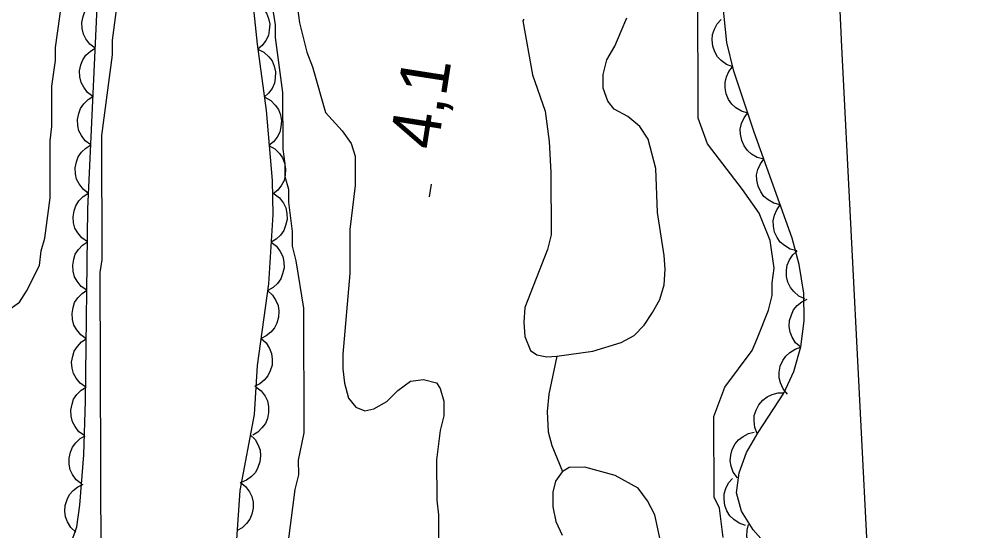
# Model space of a CAD drawing. Extents: x 282461 to 284471, y 5554090 to 5557646.
# Drawn here: x 283886.5 to 283946.2, y 5556819.3 to 5556850.9 of the extents above; entities that cross this region are included whole.
import ezdxf

# ---------------------------------------------------------------- set-up
doc = ezdxf.new("R2010")
doc.units = 0
for name, color, linetype in [('Niveau 1', 7, 'Continuous'), ('Niveau 3', 7, 'Continuous'), ('Niveau 4', 7, 'Continuous'), ('Niveau 44', 7, 'Continuous'), ('Niveau 7', 7, 'Continuous')]:
    doc.layers.add(name, color=color, linetype=linetype)

msp = doc.modelspace()

# ---------------------------------------------------------------- linework, layer by layer
at = {"layer": 'Niveau 1'}
for points in [[(283932.69, 5556640.9), (283932.05, 5556652.04), (283934.95, 5556657.62), (283935.88, 5556667.29), (283929.59, 5556672.75), (283928.12, 5556684.36), (283929.73, 5556699.32), (283934.36, 5556715.56), (283935.86, 5556726.6), (283938.01, 5556747.58), (283939.46, 5556787.35), (283938.89, 5556816.5), (283937.21, 5556849.23), (283935.84, 5556879.14), (283936.76, 5556893.64), (283938.33, 5556903.42), (283940.51, 5556908.5), (283946.15, 5556933.18), (283945.8, 5556945.27)], [(283903.32, 5556837.82), (283903.09, 5556839.63), (283903.09, 5556840.42), (283902.86, 5556841.21), (283902.86, 5556842), (283902.74, 5556842.9), (283902.73, 5556846.41), (283902.27, 5556849.8), (283902.27, 5556850.59), (283902.15, 5556851.38), (283901.92, 5556852.17), (283901.81, 5556853.07), (283901.35, 5556854.77), (283901, 5556857.36), (283901, 5556858.27), (283900.88, 5556859.17), (283900.65, 5556862.79)], [(283893.19, 5556857.11), (283892.19, 5556849.64), (283892.2, 5556848.74), (283891.53, 5556843.76), (283891.55, 5556836.08), (283891.44, 5556835.29), (283891.49, 5556817.32)], [(283902.82, 5556816.8), (283903.48, 5556821.89), (283903.71, 5556822.79), (283903.7, 5556823.69), (283904.04, 5556825.39), (283904.02, 5556833.08), (283903.55, 5556836.01), (283903.33, 5556836.92), (283903.32, 5556837.82)]]:
    msp.add_lwpolyline(points, dxfattribs=at)
at = {"layer": 'Niveau 3'}
msp.add_line((283911.78, 5556839.96), (283911.9, 5556840.75), dxfattribs=at)
at = {"layer": 'Niveau 4'}
for points in [[(283917.6, 5556850.95), (283917.54, 5556850.84), (283918.12, 5556847.51), (283918.92, 5556845.25), (283919.15, 5556843.38), (283919.27, 5556841.46), (283919.28, 5556837.61)], [(283919.28, 5556837.61), (283919.06, 5556836.71), (283917.65, 5556833.14), (283917.6, 5556832.23), (283917.66, 5556831.33), (283918, 5556830.48), (283918.4, 5556830.2), (283919.02, 5556830.09), (283919.63, 5556830.13), (283921.85, 5556830.44), (283923.61, 5556830.96), (283924.4, 5556831.41), (283925.02, 5556832.04), (283925.53, 5556832.83), (283925.98, 5556833.62), (283926.26, 5556834.53), (283926.31, 5556835.49), (283926.25, 5556836.34), (283925.85, 5556839), (283925.73, 5556841.71), (283925.27, 5556843.52), (283924.76, 5556844.31), (283924.02, 5556844.93), (283923.17, 5556845.38), (283922.77, 5556845.88), (283922.48, 5556846.67), (283922.48, 5556847.52), (283922.71, 5556848.43), (283923.21, 5556849.28), (283923.61, 5556850.19), (283923.94, 5556851.03)], [(283919.63, 5556830.13), (283919.14, 5556827.77), (283919.03, 5556826.7), (283919.09, 5556825.45), (283919.32, 5556824.61), (283919.98, 5556822.99)], [(283926.08, 5556818.41), (283925.68, 5556820.33), (283925.22, 5556821.18), (283924.65, 5556821.97), (283923.23, 5556822.75), (283921.36, 5556823.26), (283920.4, 5556823.25), (283919.95, 5556822.97), (283919.55, 5556822.4), (283919.38, 5556821.72), (283919.39, 5556820.82), (283919.56, 5556819.91), (283919.96, 5556819.07)]]:
    msp.add_lwpolyline(points, dxfattribs=at)
at = {"layer": 'Niveau 44'}
for points in [[(283889.24, 5556817.35), (283890.01, 5556819.59), (283890.21, 5556820.92), (283890.45, 5556824.03), (283890.56, 5556827.36), (283890.69, 5556839.22), (283891.52, 5556857.04)], [(283900.65, 5556854.12), (283901.15, 5556849.39), (283901.69, 5556845.3), (283902.06, 5556840.97), (283902.11, 5556838.87), (283901.84, 5556834.6), (283901.15, 5556829.54), (283900.95, 5556826.53), (283900.07, 5556821.83), (283899.87, 5556818.79)], [(283935.76, 5556814.84), (283931.75, 5556819.4), (283931.03, 5556820.55), (283930.71, 5556821.68), (283930.88, 5556822.92), (283931.34, 5556824.18), (283932.05, 5556825.41), (283933.63, 5556827.83), (283934.25, 5556829.17), (283934.68, 5556830.7), (283934.89, 5556832.3), (283934.88, 5556834.01), (283934.59, 5556835.78), (283934.15, 5556837.41), (283931.81, 5556843.96), (283930.56, 5556847.73), (283930.12, 5556849.5), (283929.77, 5556852.93)], [(283891.15, 5556849.15), (283890.82, 5556849.4), (283890.58, 5556849.73), (283890.42, 5556850.02), (283890.35, 5556850.36), (283890.33, 5556850.73), (283890.41, 5556851.1), (283890.51, 5556851.41), (283890.72, 5556851.7), (283890.99, 5556851.96), (283891.29, 5556852.14)], [(283900.87, 5556852.06), (283901.24, 5556851.87), (283901.52, 5556851.58), (283901.72, 5556851.32), (283901.85, 5556850.99), (283901.92, 5556850.63), (283901.89, 5556850.25), (283901.84, 5556849.93), (283901.68, 5556849.62), (283901.46, 5556849.32), (283901.18, 5556849.09)], [(283930.49, 5556848), (283930.1, 5556848.14), (283929.78, 5556848.39), (283929.54, 5556848.62), (283929.37, 5556848.93), (283929.25, 5556849.28), (283929.22, 5556849.66), (283929.23, 5556849.99), (283929.35, 5556850.32), (283929.53, 5556850.65), (283929.77, 5556850.91)], [(283891.01, 5556846.16), (283890.68, 5556846.41), (283890.44, 5556846.74), (283890.28, 5556847.03), (283890.21, 5556847.37), (283890.19, 5556847.74), (283890.27, 5556848.11), (283890.38, 5556848.42), (283890.58, 5556848.71), (283890.85, 5556848.97), (283891.15, 5556849.15)], [(283901.19, 5556849.09), (283901.56, 5556848.9), (283901.86, 5556848.62), (283902.06, 5556848.37), (283902.2, 5556848.04), (283902.28, 5556847.68), (283902.26, 5556847.3), (283902.22, 5556846.98), (283902.06, 5556846.66), (283901.85, 5556846.36), (283901.58, 5556846.12)], [(283931.42, 5556845.14), (283931.02, 5556845.25), (283930.67, 5556845.47), (283930.42, 5556845.68), (283930.23, 5556845.98), (283930.08, 5556846.32), (283930.02, 5556846.7), (283930.01, 5556847.03), (283930.1, 5556847.37), (283930.25, 5556847.7), (283930.47, 5556847.99)], [(283890.87, 5556843.17), (283890.54, 5556843.42), (283890.3, 5556843.75), (283890.14, 5556844.04), (283890.07, 5556844.38), (283890.05, 5556844.75), (283890.13, 5556845.12), (283890.24, 5556845.43), (283890.44, 5556845.72), (283890.71, 5556845.98), (283891.01, 5556846.16)], [(283901.62, 5556846.12), (283901.98, 5556845.92), (283902.26, 5556845.63), (283902.46, 5556845.36), (283902.58, 5556845.03), (283902.64, 5556844.67), (283902.61, 5556844.29), (283902.55, 5556843.97), (283902.38, 5556843.66), (283902.15, 5556843.37), (283901.87, 5556843.14)], [(283932.4, 5556842.3), (283932, 5556842.4), (283931.65, 5556842.61), (283931.39, 5556842.82), (283931.19, 5556843.11), (283931.04, 5556843.45), (283930.97, 5556843.83), (283930.95, 5556844.15), (283931.03, 5556844.5), (283931.18, 5556844.84), (283931.39, 5556845.13)], [(283890.73, 5556840.18), (283890.4, 5556840.43), (283890.16, 5556840.76), (283890, 5556841.05), (283889.93, 5556841.39), (283889.91, 5556841.76), (283889.99, 5556842.13), (283890.1, 5556842.44), (283890.3, 5556842.73), (283890.57, 5556842.98), (283890.87, 5556843.17)], [(283901.87, 5556843.14), (283902.24, 5556842.94), (283902.52, 5556842.65), (283902.71, 5556842.38), (283902.83, 5556842.05), (283902.9, 5556841.69), (283902.86, 5556841.3), (283902.8, 5556840.98), (283902.64, 5556840.68), (283902.41, 5556840.38), (283902.13, 5556840.16)], [(283933.42, 5556839.47), (283933.01, 5556839.57), (283932.66, 5556839.78), (283932.4, 5556839.99), (283932.21, 5556840.28), (283932.05, 5556840.62), (283931.98, 5556841), (283931.96, 5556841.32), (283932.04, 5556841.66), (283932.19, 5556842.01), (283932.4, 5556842.3)], [(283890.67, 5556837.19), (283890.33, 5556837.43), (283890.07, 5556837.74), (283889.9, 5556838.03), (283889.82, 5556838.37), (283889.79, 5556838.74), (283889.86, 5556839.11), (283889.95, 5556839.42), (283890.15, 5556839.72), (283890.4, 5556839.98), (283890.7, 5556840.18)], [(283902.19, 5556840.15), (283902.52, 5556839.9), (283902.76, 5556839.57), (283902.91, 5556839.28), (283902.98, 5556838.93), (283902.99, 5556838.56), (283902.9, 5556838.19), (283902.79, 5556837.88), (283902.58, 5556837.6), (283902.31, 5556837.35), (283902, 5556837.17)], [(283934.43, 5556836.63), (283934.02, 5556836.74), (283933.67, 5556836.95), (283933.42, 5556837.16), (283933.22, 5556837.45), (283933.06, 5556837.79), (283933, 5556838.16), (283932.97, 5556838.49), (283933.06, 5556838.83), (283933.2, 5556839.17), (283933.42, 5556839.47)], [(283890.63, 5556834.2), (283890.29, 5556834.43), (283890.04, 5556834.75), (283889.87, 5556835.03), (283889.79, 5556835.37), (283889.76, 5556835.74), (283889.83, 5556836.12), (283889.92, 5556836.43), (283890.11, 5556836.72), (283890.37, 5556836.99), (283890.67, 5556837.19)], [(283902, 5556837.17), (283902.33, 5556836.91), (283902.57, 5556836.58), (283902.72, 5556836.29), (283902.79, 5556835.94), (283902.8, 5556835.58), (283902.71, 5556835.2), (283902.6, 5556834.9), (283902.39, 5556834.61), (283902.12, 5556834.36), (283901.81, 5556834.18)], [(283934.94, 5556833.67), (283934.56, 5556833.84), (283934.25, 5556834.11), (283934.04, 5556834.36), (283933.89, 5556834.69), (283933.8, 5556835.04), (283933.8, 5556835.43), (283933.84, 5556835.75), (283933.98, 5556836.08), (283934.19, 5556836.39), (283934.45, 5556836.63)], [(283890.6, 5556831.2), (283890.26, 5556831.44), (283890.01, 5556831.76), (283889.84, 5556832.04), (283889.75, 5556832.38), (283889.72, 5556832.75), (283889.79, 5556833.12), (283889.88, 5556833.44), (283890.08, 5556833.73), (283890.34, 5556834), (283890.63, 5556834.2)], [(283901.78, 5556834.18), (283902.09, 5556833.9), (283902.3, 5556833.56), (283902.44, 5556833.25), (283902.48, 5556832.91), (283902.46, 5556832.54), (283902.35, 5556832.17), (283902.22, 5556831.87), (283901.99, 5556831.61), (283901.7, 5556831.37), (283901.38, 5556831.21)], [(283934.68, 5556830.67), (283934.36, 5556830.95), (283934.15, 5556831.29), (283934.02, 5556831.6), (283933.97, 5556831.95), (283933.99, 5556832.32), (283934.1, 5556832.68), (283934.23, 5556832.98), (283934.46, 5556833.25), (283934.74, 5556833.49), (283935.07, 5556833.65)], [(283890.57, 5556828.21), (283890.23, 5556828.45), (283889.97, 5556828.76), (283889.81, 5556829.05), (283889.72, 5556829.39), (283889.69, 5556829.75), (283889.76, 5556830.13), (283889.85, 5556830.44), (283890.05, 5556830.73), (283890.3, 5556831), (283890.6, 5556831.2)], [(283901.38, 5556831.21), (283901.69, 5556830.94), (283901.9, 5556830.59), (283902.03, 5556830.29), (283902.07, 5556829.94), (283902.06, 5556829.57), (283901.94, 5556829.21), (283901.81, 5556828.91), (283901.58, 5556828.64), (283901.3, 5556828.41), (283900.97, 5556828.25)], [(283933.86, 5556827.78), (283933.59, 5556828.1), (283933.43, 5556828.47), (283933.34, 5556828.79), (283933.34, 5556829.14), (283933.41, 5556829.5), (283933.58, 5556829.85), (283933.75, 5556830.13), (283934.01, 5556830.36), (283934.33, 5556830.56), (283934.67, 5556830.67)], [(283890.49, 5556825.22), (283890.15, 5556825.46), (283889.91, 5556825.78), (283889.74, 5556826.07), (283889.67, 5556826.41), (283889.65, 5556826.78), (283889.72, 5556827.16), (283889.82, 5556827.47), (283890.02, 5556827.75), (283890.28, 5556828.02), (283890.59, 5556828.21)], [(283901.06, 5556828.24), (283901.39, 5556827.98), (283901.63, 5556827.65), (283901.78, 5556827.36), (283901.85, 5556827.01), (283901.85, 5556826.65), (283901.77, 5556826.27), (283901.66, 5556825.97), (283901.44, 5556825.69), (283901.18, 5556825.43), (283900.87, 5556825.25)], [(283932, 5556825.34), (283931.84, 5556825.72), (283931.8, 5556826.13), (283931.81, 5556826.46), (283931.92, 5556826.79), (283932.09, 5556827.12), (283932.35, 5556827.4), (283932.6, 5556827.62), (283932.92, 5556827.76), (283933.28, 5556827.85), (283933.65, 5556827.85)], [(283900.71, 5556825.27), (283901.01, 5556824.98), (283901.2, 5556824.62), (283901.32, 5556824.31), (283901.35, 5556823.96), (283901.31, 5556823.6), (283901.18, 5556823.24), (283901.03, 5556822.94), (283900.79, 5556822.69), (283900.49, 5556822.47), (283900.16, 5556822.33)], [(283930.77, 5556822.61), (283930.52, 5556822.95), (283930.39, 5556823.33), (283930.32, 5556823.66), (283930.36, 5556824.01), (283930.45, 5556824.36), (283930.64, 5556824.7), (283930.83, 5556824.96), (283931.12, 5556825.17), (283931.45, 5556825.34), (283931.8, 5556825.43)], [(283890.31, 5556822.23), (283889.98, 5556822.49), (283889.75, 5556822.82), (283889.6, 5556823.11), (283889.54, 5556823.46), (283889.54, 5556823.83), (283889.63, 5556824.2), (283889.74, 5556824.51), (283889.96, 5556824.78), (283890.23, 5556825.03), (283890.54, 5556825.21)], [(283900.1, 5556822.34), (283900.43, 5556822.08), (283900.67, 5556821.75), (283900.82, 5556821.46), (283900.89, 5556821.11), (283900.89, 5556820.74), (283900.81, 5556820.37), (283900.7, 5556820.06), (283900.49, 5556819.78), (283900.22, 5556819.53), (283899.91, 5556819.35)], [(283931.28, 5556819.67), (283930.88, 5556819.8), (283930.55, 5556820.04), (283930.31, 5556820.26), (283930.13, 5556820.57), (283929.99, 5556820.91), (283929.95, 5556821.29), (283929.95, 5556821.62), (283930.06, 5556821.96), (283930.23, 5556822.29), (283930.46, 5556822.56)], [(283889.96, 5556819.26), (283889.65, 5556819.54), (283889.45, 5556819.89), (283889.32, 5556820.19), (283889.28, 5556820.54), (283889.3, 5556820.91), (283889.42, 5556821.27), (283889.56, 5556821.57), (283889.79, 5556821.83), (283890.08, 5556822.06), (283890.41, 5556822.22)], [(283933.44, 5556817.48), (283933.03, 5556817.42), (283932.63, 5556817.49), (283932.31, 5556817.59), (283932.02, 5556817.79), (283931.75, 5556818.04), (283931.55, 5556818.37), (283931.41, 5556818.66), (283931.36, 5556819.01), (283931.37, 5556819.38), (283931.46, 5556819.73)]]:
    msp.add_lwpolyline(points, dxfattribs=at)
at = {"layer": 'Niveau 7'}
for points in [[(283885.68, 5556832.89), (283886.47, 5556833.46), (283886.92, 5556834.14), (283887.71, 5556835.72), (283887.82, 5556836.63), (283888.04, 5556837.42), (283888.38, 5556839.91), (283888.37, 5556843.42), (283888.48, 5556844.32), (283888.47, 5556846.81), (283888.69, 5556848.39), (283888.69, 5556849.19), (283889.24, 5556853.03)], [(283929.9, 5556818.93), (283929.67, 5556820.73), (283929.33, 5556821.41), (283929.31, 5556826.39), (283929.99, 5556828.2), (283931.68, 5556830.47), (283932.02, 5556831.26), (283932.69, 5556832.96), (283932.92, 5556833.87), (283932.91, 5556834.66), (283933.03, 5556835.56), (283932.79, 5556837.26), (283932.11, 5556838.95), (283931.09, 5556840.42), (283928.93, 5556843.24), (283928.35, 5556844.82), (283928.33, 5556852.96)], [(283903.64, 5556851.62), (283903.75, 5556850.72), (283904.21, 5556848.91), (283904.55, 5556848), (283905.36, 5556845.18), (283906.38, 5556844.05), (283906.95, 5556843.26), (283907.18, 5556842.47), (283907.18, 5556840.66), (283906.85, 5556837.95), (283906.86, 5556835.23), (283906.42, 5556830.25), (283906.42, 5556829.35), (283906.54, 5556828.45), (283906.77, 5556827.54), (283907.22, 5556826.98), (283907.79, 5556826.75), (283908.35, 5556826.87), (283909.15, 5556827.32), (283909.82, 5556828.01), (283910.61, 5556828.57), (283911.41, 5556828.69), (283912.2, 5556828.47), (283912.43, 5556828.13), (283912.66, 5556827.34), (283912.66, 5556826.43), (283912.44, 5556825.53), (283912.21, 5556823.72), (283912.22, 5556821.23), (283912.34, 5556820.33), (283912.34, 5556818.52)]]:
    msp.add_lwpolyline(points, dxfattribs=at)

# ---------------------------------------------------------------- texts
at = {"layer": 'Niveau 3'}
msp.add_text('4,1  ', height=3, rotation=81.09575, dxfattribs=at).set_placement((283912.26, 5556842.8))

doc.saveas('drawing.dxf')
